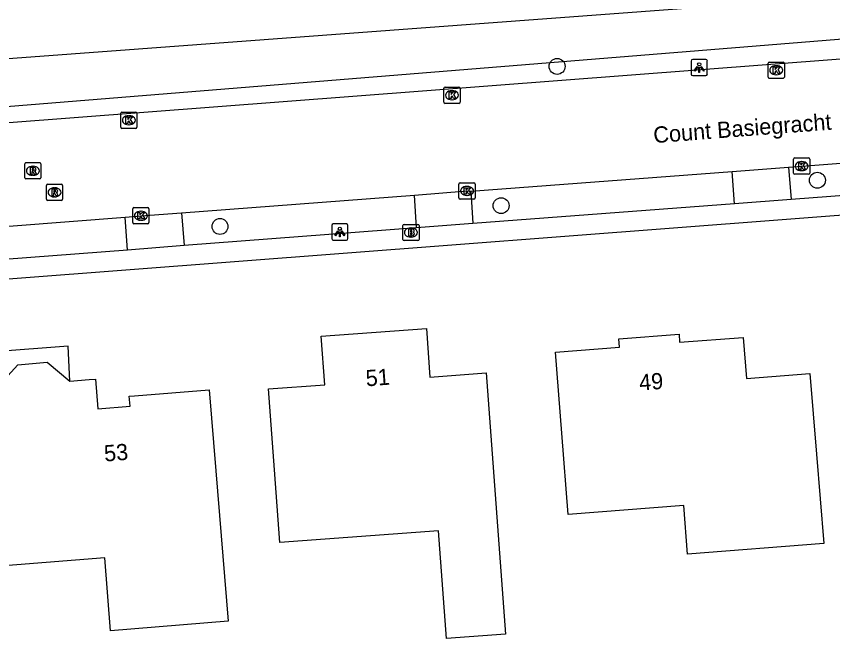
# Model space of a CAD drawing. Extents: x 160457 to 162082, y 388340 to 389736.
# Drawn here: x 160658.8 to 160709.2, y 389461.1 to 389499.4 of the extents above; entities that cross this region are included whole.
import ezdxf

# ---------------------------------------------------------------- set-up
doc = ezdxf.new("R2010")
doc.units = 0
for name, color, linetype in [('IMGEO_Boom', 7, 'Continuous'), ('IMGEO_Brandkraan', 7, 'Continuous'), ('IMGEO_Groenvoorziening', 7, 'Continuous'), ('IMGEO_Kolk', 7, 'Continuous'), ('IMGEO_Lichtpunt', 7, 'Continuous'), ('IMGEO_Openbare_ruimte_label', 7, 'Continuous'), ('IMGEO_Pand', 7, 'Continuous'), ('IMGEO_Pand_nummerreeks', 7, 'Continuous'), ('IMGEO_Pand_overbouw', 7, 'Continuous'), ('IMGEO_Rijbaan_lokaal_gesloten', 7, 'Continuous'), ('IMGEO_Rioolput', 7, 'Continuous'), ('IMGEO_Voetpad_open', 7, 'Continuous')]:
    doc.layers.add(name, color=color, linetype=linetype)

msp = doc.modelspace()

# ---------------------------------------------------------------- linework, layer by layer
at = {"layer": 'IMGEO_Boom'}
for centre in [(160692.173, 389496.316), (160708.216, 389489.304), (160688.721, 389487.739), (160671.396, 389486.46)]:
    msp.add_circle(centre, 0.489, dxfattribs=at)
at = {"layer": 'IMGEO_Brandkraan'}
for p, q in [((160682.664, 389485.661), (160682.664, 389486.513)), ((160682.739, 389486.587), (160683.591, 389486.587)), ((160683.152, 389486.367), (160683.177, 389486.367)), ((160683.665, 389486.513), (160683.665, 389485.661)), ((160683.175, 389485.807), (160683.15, 389485.807)), ((160683.591, 389485.587), (160682.739, 389485.587))]:
    msp.add_line(p, q, dxfattribs=at)
for points in [[(160682.664, 389485.661), (160682.664, 389486.513)], [(160682.739, 389486.587), (160683.591, 389486.587)], [(160683.012, 389486.287), (160683.012, 389485.887), (160683.225, 389485.887)], [(160683.243, 389486.287), (160683.012, 389486.287)], [(160683.191, 389486.206), (160683.137, 389486.206), (160683.137, 389486.13)], [(160683.665, 389486.513), (160683.665, 389485.661)], [(160683.137, 389486.13), (160683.19, 389486.13)], [(160683.199, 389486.054), (160683.137, 389486.054), (160683.137, 389485.973)], [(160683.137, 389485.973), (160683.199, 389485.973)], [(160683.591, 389485.587), (160682.739, 389485.587)]]:
    msp.add_lwpolyline(points, dxfattribs=at)
for centre, radius, start, end in [((160682.741, 389486.511), 0.0765, 91.552, 178.448), ((160682.741, 389486.511), 0.0765, 91.552, 178.448), ((160683.192, 389486.168), 0.0379, 267.8285, 90.9355), ((160683.247, 389486.142), 0.145, 59.4692, 91.5367), ((160683.272, 389486.189), 0.0922, 285.5137, 58.1501), ((160683.589, 389486.511), 0.0765, 1.552, 88.448), ((160683.589, 389486.511), 0.0765, 1.552, 88.448), ((160683.2, 389486.013), 0.0404, 269.8759, 90.5077), ((160683.231, 389486.138), 0.251, 268.6676, 293.5347), ((160683.277, 389485.997), 0.105, 301.3115, 78.989), ((160682.741, 389485.663), 0.0765, 181.552, 268.448), ((160682.741, 389485.663), 0.0765, 181.552, 268.448), ((160683.589, 389485.663), 0.0765, 271.552, 358.448), ((160683.589, 389485.663), 0.0765, 271.552, 358.448)]:
    msp.add_arc(centre, radius, start, end, dxfattribs=at)
for centre, major_axis, ratio, start_param, end_param in [((160683.151, 389486.087), (-0.387, 0.002), 0.722429, 4.712389, 7.853982), ((160683.176, 389486.087), (-0.39, 0.002), 0.717154, 1.570796, 4.712389)]:
    msp.add_ellipse(centre, major_axis=major_axis, ratio=ratio, start_param=start_param, end_param=end_param, dxfattribs=at)
at = {"layer": 'IMGEO_Groenvoorziening'}
for points in [[(160611.034, 389493.284), (160701.509, 389500), (160726.418, 389501.849)], [(160726.524, 389499.343), (160603.378, 389489.398)]]:
    msp.add_lwpolyline(points, dxfattribs=at)
at = {"layer": 'IMGEO_Kolk'}
for p, q in [((160705.178, 389495.654), (160705.178, 389496.506)), ((160705.253, 389496.58), (160706.105, 389496.58)), ((160705.666, 389496.36), (160705.691, 389496.36)), ((160706.179, 389496.506), (160706.179, 389495.654)), ((160705.689, 389495.8), (160705.664, 389495.8)), ((160706.105, 389495.58), (160705.253, 389495.58)), ((160685.195, 389494.115), (160685.195, 389494.967)), ((160685.27, 389495.041), (160686.122, 389495.041)), ((160685.683, 389494.821), (160685.708, 389494.821)), ((160686.196, 389494.967), (160686.196, 389494.115)), ((160685.706, 389494.261), (160685.681, 389494.261)), ((160686.122, 389494.041), (160685.27, 389494.041)), ((160665.278, 389492.574), (160665.278, 389493.426)), ((160665.353, 389493.5), (160666.205, 389493.5)), ((160665.766, 389493.28), (160665.791, 389493.28)), ((160666.279, 389493.426), (160666.279, 389492.574)), ((160665.789, 389492.72), (160665.764, 389492.72)), ((160666.205, 389492.5), (160665.353, 389492.5)), ((160706.745, 389489.749), (160706.745, 389490.601)), ((160706.82, 389490.675), (160707.672, 389490.675)), ((160707.233, 389490.455), (160707.258, 389490.455)), ((160707.746, 389490.601), (160707.746, 389489.749)), ((160707.256, 389489.895), (160707.231, 389489.895)), ((160707.672, 389489.675), (160706.82, 389489.675)), ((160686.124, 389488.22), (160686.124, 389489.072)), ((160686.199, 389489.146), (160687.051, 389489.146)), ((160686.612, 389488.926), (160686.637, 389488.926)), ((160687.125, 389489.072), (160687.125, 389488.22)), ((160686.635, 389488.366), (160686.61, 389488.366)), ((160687.051, 389488.146), (160686.199, 389488.146)), ((160666.019, 389486.692), (160666.019, 389487.544)), ((160666.094, 389487.618), (160666.946, 389487.618)), ((160666.507, 389487.398), (160666.532, 389487.398)), ((160667.02, 389487.544), (160667.02, 389486.692)), ((160666.53, 389486.838), (160666.505, 389486.838)), ((160666.946, 389486.618), (160666.094, 389486.618))]:
    msp.add_line(p, q, dxfattribs=at)
for points in [[(160705.178, 389495.654), (160705.178, 389496.506)], [(160705.253, 389496.58), (160706.105, 389496.58)], [(160705.499, 389496.28), (160705.622, 389496.28), (160705.622, 389496.129), (160705.752, 389496.28), (160705.916, 389496.28), (160705.77, 389496.129), (160705.923, 389495.88), (160705.771, 389495.88), (160705.686, 389496.044), (160705.622, 389495.977), (160705.622, 389495.88), (160705.499, 389495.88), (160705.499, 389496.28)], [(160706.179, 389496.506), (160706.179, 389495.654)], [(160706.105, 389495.58), (160705.253, 389495.58)], [(160685.195, 389494.115), (160685.195, 389494.967)], [(160685.27, 389495.041), (160686.122, 389495.041)], [(160685.516, 389494.741), (160685.639, 389494.741), (160685.639, 389494.59), (160685.769, 389494.741), (160685.933, 389494.741), (160685.787, 389494.59), (160685.94, 389494.341), (160685.788, 389494.341), (160685.703, 389494.505), (160685.639, 389494.438), (160685.639, 389494.341), (160685.516, 389494.341), (160685.516, 389494.741)], [(160686.196, 389494.967), (160686.196, 389494.115)], [(160686.122, 389494.041), (160685.27, 389494.041)], [(160665.278, 389492.574), (160665.278, 389493.426)], [(160665.353, 389493.5), (160666.205, 389493.5)], [(160666.279, 389493.426), (160666.279, 389492.574)], [(160665.599, 389493.2), (160665.722, 389493.2), (160665.722, 389493.049), (160665.852, 389493.2), (160666.016, 389493.2), (160665.87, 389493.049), (160666.023, 389492.8), (160665.871, 389492.8), (160665.786, 389492.964), (160665.722, 389492.897), (160665.722, 389492.8), (160665.599, 389492.8), (160665.599, 389493.2)], [(160666.205, 389492.5), (160665.353, 389492.5)], [(160706.745, 389489.749), (160706.745, 389490.601)], [(160706.82, 389490.675), (160707.672, 389490.675)], [(160707.066, 389490.375), (160707.189, 389490.375), (160707.189, 389490.224), (160707.319, 389490.375), (160707.483, 389490.375), (160707.337, 389490.224), (160707.49, 389489.975), (160707.338, 389489.975), (160707.253, 389490.139), (160707.189, 389490.072), (160707.189, 389489.975), (160707.066, 389489.975), (160707.066, 389490.375)], [(160707.746, 389490.601), (160707.746, 389489.749)], [(160707.672, 389489.675), (160706.82, 389489.675)], [(160686.124, 389488.22), (160686.124, 389489.072)], [(160686.199, 389489.146), (160687.051, 389489.146)], [(160686.445, 389488.846), (160686.568, 389488.846), (160686.568, 389488.695), (160686.698, 389488.846), (160686.862, 389488.846), (160686.716, 389488.695), (160686.869, 389488.446), (160686.717, 389488.446), (160686.632, 389488.61), (160686.568, 389488.543), (160686.568, 389488.446), (160686.445, 389488.446), (160686.445, 389488.846)], [(160687.125, 389489.072), (160687.125, 389488.22)], [(160687.051, 389488.146), (160686.199, 389488.146)], [(160666.019, 389486.692), (160666.019, 389487.544)], [(160666.094, 389487.618), (160666.946, 389487.618)], [(160666.34, 389487.318), (160666.463, 389487.318), (160666.463, 389487.167), (160666.593, 389487.318), (160666.757, 389487.318), (160666.611, 389487.167), (160666.764, 389486.918), (160666.612, 389486.918), (160666.527, 389487.082), (160666.463, 389487.015), (160666.463, 389486.918), (160666.34, 389486.918), (160666.34, 389487.318)], [(160667.02, 389487.544), (160667.02, 389486.692)], [(160666.946, 389486.618), (160666.094, 389486.618)]]:
    msp.add_lwpolyline(points, dxfattribs=at)
for centre, start, end in [((160705.255, 389496.504), 91.552, 178.448), ((160705.255, 389496.504), 91.552, 178.448), ((160706.103, 389496.504), 1.552, 88.448), ((160706.103, 389496.504), 1.552, 88.448), ((160705.255, 389495.656), 181.552, 268.448), ((160705.255, 389495.656), 181.552, 268.448), ((160706.103, 389495.656), 271.552, 358.448), ((160706.103, 389495.656), 271.552, 358.448), ((160685.272, 389494.965), 91.552, 178.448), ((160685.272, 389494.965), 91.552, 178.448), ((160686.12, 389494.965), 1.552, 88.448), ((160686.12, 389494.965), 1.552, 88.448), ((160685.272, 389494.117), 181.552, 268.448), ((160685.272, 389494.117), 181.552, 268.448), ((160686.12, 389494.117), 271.552, 358.448), ((160686.12, 389494.117), 271.552, 358.448), ((160665.355, 389493.424), 91.552, 178.448), ((160665.355, 389493.424), 91.552, 178.448), ((160666.203, 389493.424), 1.552, 88.448), ((160666.203, 389493.424), 1.552, 88.448), ((160665.355, 389492.576), 181.552, 268.448), ((160665.355, 389492.576), 181.552, 268.448), ((160666.203, 389492.576), 271.552, 358.448), ((160666.203, 389492.576), 271.552, 358.448), ((160706.822, 389490.599), 91.552, 178.448), ((160706.822, 389490.599), 91.552, 178.448), ((160707.67, 389490.599), 1.552, 88.448), ((160707.67, 389490.599), 1.552, 88.448), ((160706.822, 389489.751), 181.552, 268.448), ((160706.822, 389489.751), 181.552, 268.448), ((160707.67, 389489.751), 271.552, 358.448), ((160707.67, 389489.751), 271.552, 358.448), ((160686.201, 389489.07), 91.552, 178.448), ((160686.201, 389489.07), 91.552, 178.448), ((160687.049, 389489.07), 1.552, 88.448), ((160687.049, 389489.07), 1.552, 88.448), ((160686.201, 389488.222), 181.552, 268.448), ((160686.201, 389488.222), 181.552, 268.448), ((160687.049, 389488.222), 271.552, 358.448), ((160687.049, 389488.222), 271.552, 358.448), ((160666.096, 389487.542), 91.552, 178.448), ((160666.096, 389487.542), 91.552, 178.448), ((160666.944, 389487.542), 1.552, 88.448), ((160666.944, 389487.542), 1.552, 88.448), ((160666.096, 389486.694), 181.552, 268.448), ((160666.096, 389486.694), 181.552, 268.448), ((160666.944, 389486.694), 271.552, 358.448), ((160666.944, 389486.694), 271.552, 358.448)]:
    msp.add_arc(centre, 0.0765, start, end, dxfattribs=at)
for centre, major_axis, ratio, start_param, end_param in [((160705.665, 389496.08), (-0.387, 0.002), 0.722429, 4.712389, 7.853982), ((160705.69, 389496.08), (-0.39, 0.002), 0.717154, 1.570796, 4.712389), ((160685.682, 389494.541), (-0.387, 0.002), 0.722429, 4.712389, 7.853982), ((160685.707, 389494.541), (-0.39, 0.002), 0.717154, 1.570796, 4.712389), ((160665.765, 389493), (-0.387, 0.002), 0.722429, 4.712389, 7.853982), ((160665.79, 389493), (-0.39, 0.002), 0.717154, 1.570796, 4.712389), ((160707.232, 389490.175), (-0.387, 0.002), 0.722429, 4.712389, 7.853982), ((160707.257, 389490.175), (-0.39, 0.002), 0.717154, 1.570796, 4.712389), ((160686.611, 389488.646), (-0.387, 0.002), 0.722429, 4.712389, 7.853982), ((160686.636, 389488.646), (-0.39, 0.002), 0.717154, 1.570796, 4.712389), ((160666.506, 389487.118), (-0.387, 0.002), 0.722429, 4.712389, 7.853982), ((160666.531, 389487.118), (-0.39, 0.002), 0.717154, 1.570796, 4.712389)]:
    msp.add_ellipse(centre, major_axis=major_axis, ratio=ratio, start_param=start_param, end_param=end_param, dxfattribs=at)
at = {"layer": 'IMGEO_Lichtpunt'}
for p, q in [((160701.338, 389496.742), (160700.53, 389496.742)), ((160701.338, 389496.742), (160700.53, 389496.742)), ((160700.436, 389496.647), (160700.436, 389495.84)), ((160700.436, 389496.647), (160700.436, 389495.84)), ((160701.432, 389495.84), (160701.432, 389496.647)), ((160701.432, 389495.84), (160701.432, 389496.647)), ((160700.53, 389495.746), (160701.338, 389495.746)), ((160700.53, 389495.746), (160701.338, 389495.746)), ((160678.283, 389486.517), (160678.283, 389485.71)), ((160678.283, 389486.517), (160678.283, 389485.71)), ((160679.185, 389486.612), (160678.377, 389486.612)), ((160679.185, 389486.612), (160678.377, 389486.612)), ((160679.279, 389485.71), (160679.279, 389486.517)), ((160679.279, 389485.71), (160679.279, 389486.517)), ((160678.377, 389485.616), (160679.185, 389485.616)), ((160678.377, 389485.616), (160679.185, 389485.616))]:
    msp.add_line(p, q, dxfattribs=at)
for points in [[(160700.81, 389496.311), (160700.849, 389496.283), (160700.661, 389496.021), (160700.623, 389496.048), (160700.81, 389496.311)], [(160700.912, 389496.263), (160700.959, 389496.263), (160700.959, 389495.941), (160700.912, 389495.941), (160700.912, 389496.263)], [(160701.022, 389496.283), (160701.06, 389496.31), (160701.247, 389496.048), (160701.208, 389496.02), (160701.022, 389496.283)], [(160678.657, 389486.181), (160678.696, 389486.153), (160678.508, 389485.891), (160678.47, 389485.918), (160678.657, 389486.181)], [(160678.869, 389486.153), (160678.907, 389486.18), (160679.094, 389485.918), (160679.055, 389485.89), (160678.869, 389486.153)], [(160678.759, 389486.133), (160678.806, 389486.133), (160678.806, 389485.811), (160678.759, 389485.811), (160678.759, 389486.133)]]:
    msp.add_lwpolyline(points, dxfattribs=at)
for centre in [(160700.935, 389496.445), (160678.782, 389486.315)]:
    msp.add_circle(centre, 0.0994, dxfattribs=at)
for centre, start, end in [((160700.53, 389496.647), 90, 180), ((160700.53, 389496.647), 90, 180), ((160701.338, 389496.647), 0, 90), ((160701.338, 389496.647), 0, 90), ((160700.53, 389495.84), 180, 270), ((160700.53, 389495.84), 180, 270), ((160701.338, 389495.84), 270, 0), ((160701.338, 389495.84), 270, 360), ((160678.377, 389486.517), 90, 180), ((160678.377, 389486.517), 90, 180), ((160679.185, 389486.517), 0, 90), ((160679.185, 389486.517), 0, 90), ((160678.377, 389485.71), 180, 270), ((160678.377, 389485.71), 180, 270), ((160679.185, 389485.71), 270, 0), ((160679.185, 389485.71), 270, 360)]:
    msp.add_arc(centre, 0.0946, start, end, dxfattribs=at)
at = {"layer": 'IMGEO_Pand'}
for points in [[(160688.177, 389472.452), (160688.508, 389467.993), (160689.002, 389461.343), (160685.362, 389461.072), (160684.867, 389467.722), (160675.085, 389466.995), (160674.754, 389471.465), (160674.383, 389476.451), (160677.863, 389476.709), (160677.641, 389479.692), (160684.115, 389480.173), (160684.332, 389477.186), (160687.806, 389477.438), (160688.177, 389472.452)], [(160692.857, 389468.724), (160692.466, 389473.737), (160692.077, 389478.721), (160696.01, 389479.026), (160695.971, 389479.534), (160699.691, 389479.827), (160699.727, 389479.33), (160703.644, 389479.615), (160703.852, 389477.087), (160707.754, 389477.408), (160708.16, 389472.425), (160708.606, 389466.935), (160700.209, 389466.28), (160699.975, 389469.279), (160692.857, 389468.724)], [(160671.897, 389462.14), (160664.658, 389461.55), (160664.291, 389466.056), (160657.053, 389465.466), (160656.565, 389471.46), (160656.158, 389476.443), (160657.665, 389476.562), (160658.938, 389477.945), (160660.749, 389478.097), (160662.135, 389476.935), (160663.335, 389477.028), (160663.729, 389477.058), (160663.87, 389475.235), (160665.852, 389475.388), (160665.804, 389476.006), (160666.13, 389476.031), (160670.735, 389476.387), (160671.142, 389471.404), (160671.897, 389462.14)]]:
    msp.add_lwpolyline(points, dxfattribs=at)
at = {"layer": 'IMGEO_Pand_overbouw'}
msp.add_lwpolyline([(160662.135, 389476.935), (160662.049, 389479.094), (160657.459, 389478.739), (160657.665, 389476.562), (160658.938, 389477.945), (160660.749, 389478.097)], close=True, dxfattribs=at)
at = {"layer": 'IMGEO_Rijbaan_lokaal_gesloten'}
for points in [[(160602.807, 389488.614), (160726.556, 389498.07)], [(160706.431, 389490.104), (160707.247, 389490.174), (160721.381, 389491.261)], [(160686.852, 389488.639), (160702.956, 389489.846)], [(160702.956, 389489.846), (160706.431, 389490.104)], [(160669.034, 389487.294), (160683.381, 389488.383)], [(160683.381, 389488.383), (160686.625, 389488.644), (160686.852, 389488.639)], [(160665.542, 389487.029), (160666.521, 389487.117), (160669.034, 389487.294)], [(160651.717, 389485.959), (160665.542, 389487.029)]]:
    msp.add_lwpolyline(points, dxfattribs=at)
at = {"layer": 'IMGEO_Rioolput'}
for p, q in [((160659.363, 389489.462), (160659.363, 389490.314)), ((160659.438, 389490.388), (160660.29, 389490.388)), ((160660.364, 389490.314), (160660.364, 389489.462)), ((160659.851, 389490.168), (160659.876, 389490.168)), ((160660.29, 389489.388), (160659.438, 389489.388)), ((160659.874, 389489.608), (160659.849, 389489.608)), ((160660.697, 389488.136), (160660.697, 389488.988)), ((160660.772, 389489.062), (160661.624, 389489.062)), ((160661.185, 389488.842), (160661.21, 389488.842)), ((160661.698, 389488.988), (160661.698, 389488.136)), ((160661.208, 389488.282), (160661.183, 389488.282)), ((160661.624, 389488.062), (160660.772, 389488.062))]:
    msp.add_line(p, q, dxfattribs=at)
for points in [[(160659.363, 389489.462), (160659.363, 389490.314)], [(160659.438, 389490.388), (160660.29, 389490.388)], [(160660.364, 389490.314), (160660.364, 389489.462)], [(160659.952, 389490.086), (160659.7, 389490.088), (160659.7, 389489.688)], [(160659.7, 389489.688), (160659.824, 389489.688), (160659.824, 389489.85), (160659.835, 389489.85)], [(160659.878, 389490.007), (160659.824, 389490.007), (160659.824, 389489.926)], [(160659.824, 389489.926), (160659.876, 389489.926)], [(160659.882, 389489.821), (160659.953, 389489.688), (160660.093, 389489.688), (160660.028, 389489.814)], [(160660.29, 389489.388), (160659.438, 389489.388)], [(160660.697, 389488.136), (160660.697, 389488.988)], [(160660.772, 389489.062), (160661.624, 389489.062)], [(160661.286, 389488.76), (160661.034, 389488.762), (160661.034, 389488.362)], [(160661.698, 389488.988), (160661.698, 389488.136)], [(160661.034, 389488.362), (160661.158, 389488.362), (160661.158, 389488.524), (160661.169, 389488.524)], [(160661.212, 389488.681), (160661.158, 389488.681), (160661.158, 389488.6)], [(160661.158, 389488.6), (160661.21, 389488.6)], [(160661.216, 389488.495), (160661.287, 389488.362), (160661.427, 389488.362), (160661.362, 389488.488)], [(160661.624, 389488.062), (160660.772, 389488.062)]]:
    msp.add_lwpolyline(points, dxfattribs=at)
for centre, radius, start, end in [((160659.44, 389490.312), 0.0765, 91.552, 178.448), ((160659.44, 389490.312), 0.0765, 91.552, 178.448), ((160660.288, 389490.312), 0.0765, 1.552, 88.448), ((160660.288, 389490.312), 0.0765, 1.552, 88.448), ((160659.834, 389489.797), 0.0533, 26.0293, 88.6989), ((160659.86, 389490.115), 0.19, 274.7715, 282.9687), ((160659.884, 389489.911), 0.0964, 77.0061, 93.1865), ((160659.898, 389489.968), 0.0378, 276.6634, 79.6772), ((160659.951, 389489.976), 0.109, 350.3612, 89.416), ((160659.949, 389489.976), 0.112, 277.5842, 350.9817), ((160659.933, 389489.761), 0.108, 29.5134, 73.7905), ((160659.44, 389489.464), 0.0765, 181.552, 268.448), ((160659.44, 389489.464), 0.0765, 181.552, 268.448), ((160660.288, 389489.464), 0.0765, 271.552, 358.448), ((160660.288, 389489.464), 0.0765, 271.552, 358.448), ((160660.774, 389488.986), 0.0765, 91.552, 178.448), ((160660.774, 389488.986), 0.0765, 91.552, 178.448), ((160661.285, 389488.65), 0.109, 350.3612, 89.416), ((160661.622, 389488.986), 0.0765, 1.552, 88.448), ((160661.622, 389488.986), 0.0765, 1.552, 88.448), ((160661.168, 389488.471), 0.0533, 26.0293, 88.6989), ((160661.194, 389488.789), 0.19, 274.7715, 282.9687), ((160661.218, 389488.585), 0.0964, 77.0061, 93.1865), ((160661.232, 389488.642), 0.0378, 276.6634, 79.6772), ((160661.283, 389488.65), 0.112, 277.5842, 350.9817), ((160661.267, 389488.435), 0.108, 29.5134, 73.7905), ((160660.774, 389488.138), 0.0765, 181.552, 268.448), ((160660.774, 389488.138), 0.0765, 181.552, 268.448), ((160661.622, 389488.138), 0.0765, 271.552, 358.448), ((160661.622, 389488.138), 0.0765, 271.552, 358.448)]:
    msp.add_arc(centre, radius, start, end, dxfattribs=at)
for centre, major_axis, ratio, start_param, end_param in [((160659.85, 389489.888), (-0.387, 0.002), 0.722429, 4.712389, 7.853982), ((160659.875, 389489.888), (-0.39, 0.002), 0.717154, 1.570796, 4.712389), ((160661.184, 389488.562), (-0.387, 0.002), 0.722429, 4.712389, 7.853982), ((160661.209, 389488.562), (-0.39, 0.002), 0.717154, 1.570796, 4.712389)]:
    msp.add_ellipse(centre, major_axis=major_axis, ratio=ratio, start_param=start_param, end_param=end_param, dxfattribs=at)
at = {"layer": 'IMGEO_Voetpad_open'}
for points in [[(160703.106, 389487.849), (160702.956, 389489.846)], [(160706.431, 389490.104), (160706.595, 389488.11)], [(160721.525, 389489.252), (160706.595, 389488.11)], [(160731.24, 389488.764), (160726.138, 389488.402), (160652.174, 389482.75), (160651.96, 389482.734), (160648.556, 389482.474), (160648.021, 389482.433), (160605.569, 389479.205), (160603.316, 389479.025)], [(160683.512, 389486.373), (160683.381, 389488.383)], [(160686.852, 389488.639), (160686.978, 389486.634)], [(160703.106, 389487.849), (160686.978, 389486.634)], [(160706.595, 389488.11), (160703.106, 389487.849)], [(160669.034, 389487.294), (160669.193, 389485.294)], [(160665.705, 389485.008), (160665.542, 389487.029)], [(160683.512, 389486.373), (160669.193, 389485.294)], [(160686.978, 389486.634), (160683.512, 389486.373)], [(160669.193, 389485.294), (160665.705, 389485.008)], [(160665.705, 389485.008), (160651.878, 389483.958)]]:
    msp.add_lwpolyline(points, dxfattribs=at)

# ---------------------------------------------------------------- texts
at = {"layer": 'IMGEO_Openbare_ruimte_label'}
msp.add_text('Count Basiegracht', height=1, rotation=4.3592, dxfattribs=at).set_placement((160698.141, 389491.587))
at = {"layer": 'IMGEO_Pand_nummerreeks'}
for s, rotation, p in [('51', 4.2491, (160680.41, 389476.608)), ('49', 4.5035, (160697.265, 389476.345)), ('53', 4.4142, (160664.289, 389471.978))]:
    msp.add_text(s, height=1, rotation=rotation, dxfattribs=at).set_placement(p)

doc.saveas('drawing.dxf')
